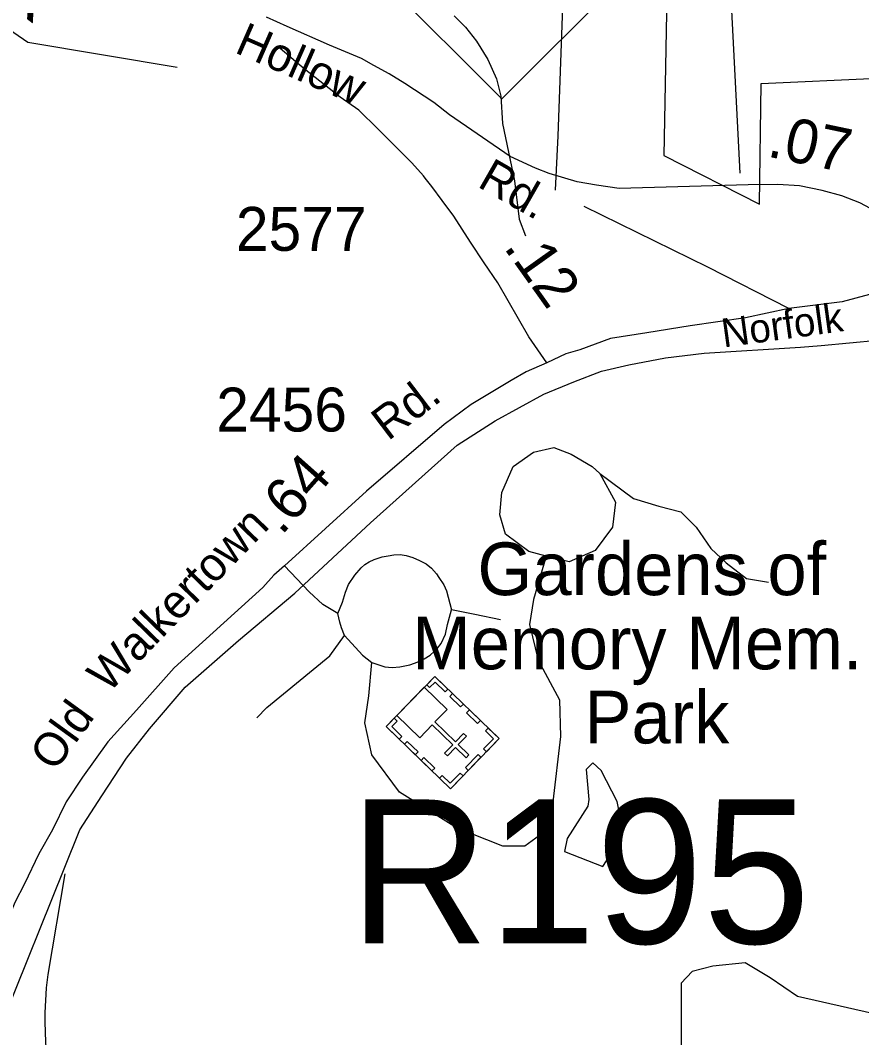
# Model space of a CAD drawing. Extents: x 1547597 to 1699558, y 810033 to 920809.
# Drawn here: x 1653272 to 1655666, y 881760 to 884657 of the extents above; entities that cross this region are included whole.
import ezdxf

# ---------------------------------------------------------------- set-up
doc = ezdxf.new("R2010")
doc.units = 0
for name, color, linetype in [('Exist Boundary Political City Limit New', 7, 'Continuous'), ('Exist Cultural Cemetery Label', 7, 'Continuous'), ('Exist Cultural Church with Cemetery CELL', 7, 'Continuous'), ('Exist Hydrographic Creek Single Shore', 7, 'Continuous'), ('Exist Hydrographic Creek Single Shore Label', 7, 'Continuous'), ('Exist Hydrographic Misc Water Feature', 7, 'Continuous'), ('Exist Railroad Mainline', 7, 'Continuous'), ('Exist Railroad Mainline Label', 7, 'Continuous'), ('Exist Railroad Siding', 7, 'Continuous'), ('Exist Road Non-System Type 51', 7, 'Continuous'), ('Exist Road Primary NC Attributed', 7, 'Continuous'), ('Exist Road Primary NC Label', 7, 'Continuous'), ('Exist Road Primary NC Service Mileage Hundredths English Label', 7, 'Continuous'), ('Exist Road Primary NC Shield CELL', 7, 'Continuous'), ('Exist Road Primary US Structure RailRoad Number Label', 7, 'Continuous'), ('Exist Road Secondary Mileage Hundredths English Label', 7, 'Continuous'), ('Exist Road Secondary Type 51 Attributed', 7, 'Continuous'), ('Exist Road Secondary Type 51 Label', 7, 'Continuous'), ('Exist Road Secondary Type 51 Number Label', 7, 'Continuous'), ('Map Preparation Boundary City Limit Buffer Line', 7, 'Continuous')]:
    doc.layers.add(name, color=color, linetype=linetype)

msp = doc.modelspace()

# ---------------------------------------------------------------- linework, layer by layer
at = {"layer": 'Exist Boundary Political City Limit New'}
msp.add_lwpolyline([(1655152, 886909.9), (1655103.2, 884271.9), (1655374.7, 884133.4), (1655379.8, 884476.9), (1655712.7, 884492.3), (1655738.3, 883959.1), (1656313.3, 884056.2), (1657056.6, 884307.1), (1657134.4, 885570.3)], dxfattribs=at)
at = {"layer": 'Exist Cultural Church with Cemetery CELL'}
for points in [[(1654634, 882611.7), (1654495.5, 882468.7), (1654312.6, 882645.9), (1654451.2, 882788.9)], [(1654428.2, 882765.1), (1654436.5, 882757.1), (1654451.8, 882772.9), (1654480.8, 882744.8), (1654488.5, 882752.8), (1654451.3, 882788.9)], [(1654421.2, 882757.9), (1654343.2, 882677.4), (1654408.2, 882614.4), (1654443.5, 882650.8), (1654502.1, 882594.1), (1654479.1, 882570.4), (1654487, 882562.8), (1654510, 882586.5), (1654540.3, 882557.1), (1654548.4, 882565.4), (1654518.1, 882594.8), (1654541.1, 882618.6), (1654533.2, 882626.2), (1654510.2, 882602.5), (1654451.6, 882659.1), (1654486.3, 882694.9)], [(1654501.4, 882740.3), (1654532.5, 882710.1), (1654524.6, 882701.9), (1654493.5, 882732.1)], [(1654549.7, 882693.5), (1654580.8, 882663.3), (1654572.9, 882655.2), (1654541.8, 882685.3)], [(1654335.7, 882669.7), (1654344, 882661.7), (1654328.6, 882645.9), (1654357.7, 882617.8), (1654349.9, 882609.8), (1654312.6, 882645.9)], [(1654602.9, 882641.9), (1654595, 882633.7), (1654618.2, 882611.3), (1654589.9, 882582.2), (1654597.9, 882574.4), (1654634, 882611.7)], [(1654372.5, 882603.8), (1654403.6, 882573.7), (1654395.6, 882565.5), (1654364.5, 882595.6)], [(1654582.5, 882558.5), (1654546.4, 882521.3), (1654538.2, 882529.2), (1654574.3, 882566.5)], [(1654419.8, 882557.9), (1654450.9, 882527.8), (1654443, 882519.6), (1654411.9, 882549.7)], [(1654464.3, 882498.9), (1654472.2, 882507), (1654495.3, 882484.6), (1654523.6, 882513.7), (1654531.5, 882506), (1654495.4, 882468.7)]]:
    msp.add_lwpolyline(points, close=True, dxfattribs=at)
at = {"layer": 'Exist Hydrographic Creek Single Shore'}
msp.add_lwpolyline([(1653718.2, 884522.6), (1653293.2, 884593.6), (1653120.2, 884712), (1652738.6, 885052.4)], dxfattribs=at)
at = {"layer": 'Exist Hydrographic Misc Water Feature'}
for points in [[(1654506.2, 884669.2), (1654538.2, 884637.4), (1654570.2, 884597.9), (1654602.2, 884544.9), (1654626.3, 884490.6), (1654639.2, 884441), (1654644.2, 884363.5), (1654678.2, 884200), (1654691.3, 884090.4), (1654709.2, 884042.9)], [(1654952, 882282.4), (1654967.5, 882314.8), (1654976.8, 882356.7), (1654976.8, 882399.3), (1654970.4, 882432.8), (1654924.5, 882520.6), (1654901, 882543), (1654881.9, 882523.8), (1654889.6, 882438.3), (1654886.8, 882419.5), (1654827.8, 882327.5), (1654819.8, 882290.6), (1654929.6, 882247.5), (1654952, 882282.4)], [(1656219.2, 881669.7), (1656181, 881746.4), (1656116.5, 881796.2), (1656088.9, 881805.4), (1656039.2, 881801.7), (1655963.7, 881770.4), (1655912.2, 881766.7), (1655834.9, 881772.2), (1655696.8, 881829.3), (1655483.2, 881877.2), (1655405.9, 881930.7), (1655334.1, 881973.1), (1655242.6, 881963.8), (1655183.7, 881949.1), (1655152.4, 881915.9), (1655152.4, 881674.5), (1655135.8, 881269.1)]]:
    msp.add_lwpolyline(points, dxfattribs=at)
at = {"layer": 'Exist Railroad Mainline'}
msp.add_lwpolyline([(1653224.9, 881814.1), (1653396.6, 882241.1), (1653441.3, 882352), (1653503.5, 882449.2), (1653573.4, 882556.2), (1653639.5, 882639.8), (1653740.5, 882758.4), (1653892.1, 882890.7), (1654053, 883026.1), (1654268.1, 883225.9), (1654514.8, 883447.1), (1654622.8, 883516.7), (1654761.2, 883592.2), (1654846.8, 883627.6), (1654925.5, 883657.5), (1655003.1, 883676.3), (1655107.4, 883695.6), (1655217.2, 883709.6), (1655491.4, 883726.5), (1655551, 883730.7), (1655711.6, 883746.3)], dxfattribs=at)
at = {"layer": 'Exist Railroad Siding'}
msp.add_lwpolyline([(1653398.7, 882226.5), (1653349.9, 881940.5), (1653345.7, 881902.6), (1653341.5, 881830.6), (1653341.3, 881804.6), (1653343, 881748.7), (1653344.9, 881716.7), (1653348.7, 881674.6), (1653362.5, 881604.7), (1653374.1, 881566.6), (1653392.2, 881530.6), (1653402, 881508.6), (1653425.8, 881470.5), (1653456.3, 881425.2), (1653503.4, 881372.3), (1653532.7, 881344.8), (1653573.1, 881316), (1653635.1, 881281.7), (1653722.9, 881239.3), (1653838.6, 881184.9), (1653892.4, 881164.6), (1653927.3, 881147.5)], dxfattribs=at)
at = {"layer": 'Exist Road Non-System Type 51'}
for points in [[(1654794.3, 884173.5), (1654802.5, 884328.3), (1654817.4, 884748.5), (1654825.7, 885199.9), (1654897, 885400.2), (1654921, 885466.7), (1654924.1, 885494.4), (1654912.5, 885607.9), (1654906.8, 885631.8), (1654889.5, 885712), (1654855.7, 885993.8)], [(1654424.1, 884207.5), (1654418.9, 884214.1), (1654385.4, 884250.6), (1654288.9, 884348), (1654234.7, 884400.6), (1654181.7, 884437.6), (1654079, 884519), (1654011.3, 884576.4)], [(1654767.6, 883131.1), (1654718.3, 883144.8), (1654652.5, 883194.2), (1654636, 883249), (1654641.5, 883312.1), (1654674.4, 883386.2), (1654732, 883427.3), (1654789.5, 883441), (1654838.9, 883421.8), (1654899.2, 883386.2), (1654921.1, 883367)], [(1654921.1, 883367), (1654964.9, 883284.7), (1654956.7, 883213.4), (1654907.4, 883147.5), (1654833.4, 883114.6), (1654767.6, 883131.1)], [(1654921.1, 883367), (1655017, 883295.6), (1655088.3, 883273.7), (1655151.3, 883257.2), (1655195.2, 883213.4), (1655236.3, 883153), (1655280.1, 883111.9), (1655337.7, 883068), (1655400.7, 883057)], [(1654188.6, 883000.5), (1654196.8, 883028.9), (1654205.2, 883050.2), (1654224, 883077.2), (1654241.8, 883097.7), (1654252, 883107.5), (1654264.2, 883115.4), (1654278.3, 883121.5), (1654301.3, 883129.1), (1654318.3, 883132.5), (1654334.4, 883135), (1654352.4, 883136), (1654369.8, 883132.9), (1654388.3, 883127.5), (1654407.9, 883118.5), (1654426.7, 883109.1), (1654441.7, 883096.8), (1654455.6, 883080.5), (1654462.8, 883070.5), (1654477.1, 883049.4), (1654484.8, 883032.1), (1654498.3, 882978.4)], [(1654767.6, 883131.1), (1654732, 883007.6), (1654721, 882936.3), (1654745.7, 882834.8), (1654806, 882722.4), (1654808.7, 882618.2), (1654786.8, 882431.6), (1654759.4, 882343.9), (1654707.3, 882305.5), (1654644.3, 882305.5), (1654512.7, 882357.6), (1654351, 882459.1), (1654271.5, 882566), (1654252.3, 882656.6), (1654263.3, 882733.4), (1654272.1, 882828.9)], [(1654175.5, 882968.3), (1654132.7, 882993.1), (1654093.8, 883030), (1654023.9, 883103.9)], [(1654194.5, 882905.4), (1654186.1, 882927.4), (1654181.3, 882943), (1654175.5, 882968.3), (1654188.6, 883000.5)], [(1654272.1, 882828.9), (1654308.9, 882816.5), (1654329.6, 882813.9), (1654351.9, 882816.4), (1654380, 882822.1), (1654393.5, 882826.6), (1654406.1, 882831.7), (1654421, 882839), (1654438.4, 882849.3), (1654450.7, 882860.3), (1654458.6, 882868.9), (1654468.9, 882882.7), (1654481.3, 882909.5), (1654487.6, 882936.5), (1654498.3, 882978.4)], [(1654638.5, 882949.7), (1654564.6, 882964.8), (1654498.3, 882978.4)], [(1653944.3, 882670.7), (1653973.4, 882699.9), (1654152.2, 882847.7), (1654194.5, 882905.4)], [(1654194.5, 882905.4), (1654245.4, 882849.6), (1654272.1, 882828.9)]]:
    msp.add_lwpolyline(points, dxfattribs=at)
at = {"layer": 'Exist Road Primary NC Attributed'}
msp.add_lwpolyline([(1655721.6, 884104.5), (1655660.9, 884137.2), (1655609, 884156.8), (1655553.5, 884172.3), (1655488.6, 884185.9), (1655427.5, 884189.5), (1655342.5, 884188.1), (1654976.1, 884178.2), (1654911.5, 884187.3), (1654856, 884197.2), (1654776.7, 884221), (1654738.1, 884235.8), (1654665.6, 884268.7), (1654492.9, 884387.9), (1654448.8, 884422.5), (1654366, 884476.6), (1654321.1, 884504), (1654277.5, 884528.5), (1654242.4, 884548.2), (1654151.3, 884585.8), (1654031.5, 884639.1), (1653971.8, 884665.8)], dxfattribs=at)
at = {"layer": 'Exist Road Primary NC Service Mileage Hundredths English Label'}
msp.add_line((1655320, 884221.9), (1655286.5, 884880.4), dxfattribs=at)
at = {"layer": 'Exist Road Primary NC Shield CELL'}
msp.add_lwpolyline([(1654308.7, 884766), (1654641.7, 885099), (1654974.7, 884766), (1654641.7, 884433)], close=True, dxfattribs=at)
at = {"layer": 'Exist Road Secondary Type 51 Attributed'}
for points in [[(1654770, 883681.9), (1654718.4, 883755.9), (1654630.6, 883909.2), (1654591.8, 883966.4), (1654552.5, 884025.5), (1654505.2, 884098.9), (1654471.9, 884143.4), (1654442.5, 884183.8), (1654424.1, 884207.5)], [(1655458.2, 883836.2), (1655228.5, 883953.9), (1654876, 884126.6)], [(1655885.2, 883980.3), (1655788.7, 883921.6), (1655726.9, 883886.5), (1655610.4, 883855.6), (1655458.2, 883836.2), (1655335.2, 883809.3), (1655177.9, 883786.8), (1655054.3, 883767.2), (1654951.4, 883751.1), (1654863.5, 883718.7), (1654824.1, 883706.8), (1654770, 883681.9)], [(1654770, 883681.9), (1654711.4, 883655.6), (1654668.9, 883631.7), (1654554.3, 883563.1), (1654478.1, 883505.6), (1654256.8, 883316.5), (1654023.9, 883103.9), (1653992.8, 883076.7), (1653961.7, 883041.7), (1653709.4, 882812.9), (1653602.5, 882692.3), (1653520.9, 882602.9), (1653449, 882501.7), (1653402.4, 882431.7), (1653363.6, 882352), (1653324.7, 882283.9), (1653283.9, 882198.4), (1653255.8, 882145), (1653237.2, 882098.5), (1653221.2, 882062.2), (1653207.6, 882029.5)]]:
    msp.add_lwpolyline(points, dxfattribs=at)
at = {"layer": 'Map Preparation Boundary City Limit Buffer Line'}
msp.add_lwpolyline([(1655152, 886909.9), (1655103.2, 884271.9), (1655374.7, 884133.4), (1655379.8, 884476.9), (1655712.7, 884492.3), (1655738.3, 883959.1), (1656313.3, 884056.2), (1657056.6, 884307.1), (1657134.4, 885570.3)], dxfattribs=at)

# ---------------------------------------------------------------- texts
at = {"layer": 'Exist Cultural Cemetery Label'}
for s, p in [('Gardens of', (1654572.6, 883020.2)), ('Memory Mem.', (1654386.5, 882809.1)), ('Park', (1654877, 882598))]:
    msp.add_text(s, height=150, dxfattribs=at).set_placement(p)
at = {"layer": 'Exist Hydrographic Creek Single Shore Label'}
msp.add_text('Creek', height=150, rotation=322.0331, dxfattribs=at).set_placement((1652885.1, 884976.8))
at = {"layer": 'Exist Railroad Mainline Label'}
msp.add_text('Norfolk', height=82.02, rotation=7.8163, dxfattribs=at).set_placement((1655272.7, 883725))
at = {"layer": 'Exist Road Primary NC Label'}
for s, rotation, p in [('Hollow', 336.31, (1653878.3, 884566.3)), ('Rd.', 330.2009, (1654569.3, 884184.8))]:
    msp.add_text(s, height=95, rotation=rotation, dxfattribs=at).set_placement(p)
at = {"layer": 'Exist Road Primary NC Service Mileage Hundredths English Label'}
msp.add_text('.07', height=125, rotation=348.0957, dxfattribs=at).set_placement((1655393.6, 884269.8))
at = {"layer": 'Exist Road Primary US Structure RailRoad Number Label'}
msp.add_text('R195', height=410.1, dxfattribs=at).set_placement((1654208.2, 882028.4))
at = {"layer": 'Exist Road Secondary Mileage Hundredths English Label'}
for s, rotation, p in [('.12', 305.4537, (1654645.2, 884010.5)), ('.64', 48.3905, (1654014.8, 883187.9))]:
    msp.add_text(s, height=120, rotation=rotation, dxfattribs=at).set_placement(p)
at = {"layer": 'Exist Road Secondary Type 51 Label'}
for s, rotation, p in [('Rd.', 37.1734, (1654317.9, 883457.6)), ('Walkertown', 45.8133, (1653522, 882738.7)), ('Old', 53.9897, (1653369.5, 882514.7))]:
    msp.add_text(s, height=95, rotation=rotation, dxfattribs=at).set_placement(p)
at = {"layer": 'Exist Road Secondary Type 51 Number Label'}
for s, p in [('2577', (1653885.1, 884000.5)), ('2456', (1653829.3, 883486))]:
    msp.add_text(s, height=125, dxfattribs=at).set_placement(p)

doc.saveas('drawing.dxf')
